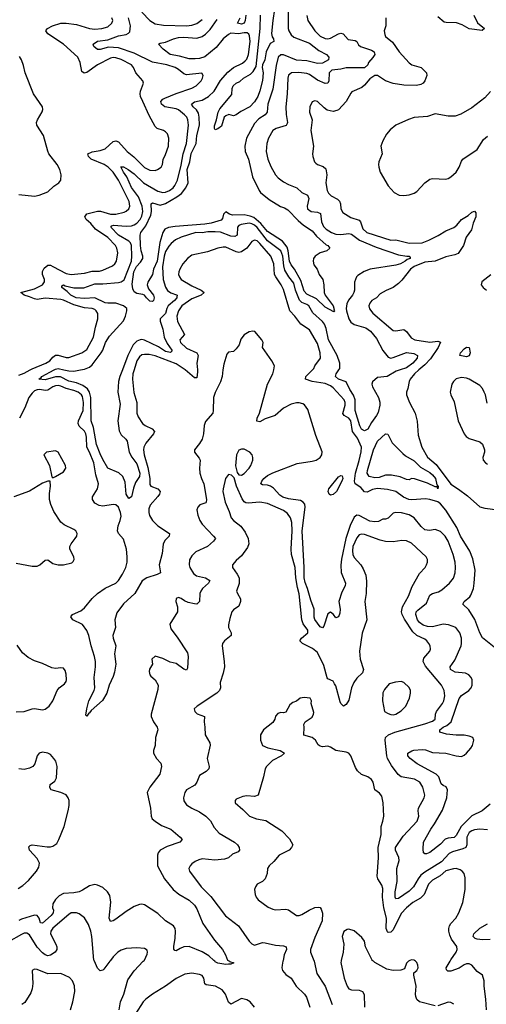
# Model space of a CAD drawing. Header units: inches. Extents: x 2001573 to 2220545, y 644482 to 846830.
# Tile 329 of 656: x 2061996 to 2065560, y 745151 to 752676. Entities that reach past the tile are written whole.
import ezdxf

# ---------------------------------------------------------------- set-up
doc = ezdxf.new("R2010")
doc.units = ezdxf.units.IN
doc.header["$MEASUREMENT"] = 0
doc.layers.add('C0764', color=7, linetype='Continuous')
doc.layers.add('C0765', color=7, linetype='Continuous')

msp = doc.modelspace()

# ---------------------------------------------------------------- linework, layer by layer
at = {"layer": 'C0764', "color": 5}
for points, elevation in [([(2061990, 749959.1), (2062030, 749974.8), (2062076.3, 750000)], 380), ([(2063548.9, 750000), (2063541.6, 749950), (2063530.8, 749909.2), (2063490, 749826.3), (2063477.6, 749790), (2063474.8, 749690), (2063470.1, 749670), (2063414.6, 749605.4), (2063404, 749576), (2063399.1, 749510), (2063388.8, 749471.2), (2063370, 749436.4), (2063331.6, 749390), (2063330.3, 749370), (2063366.3, 749326.3), (2063373.5, 749310), (2063370.1, 749250), (2063373, 749210), (2063383.8, 749170), (2063401.6, 749130), (2063422.5, 749010), (2063421.5, 748990), (2063416.6, 748983.4), (2063372.3, 748967.7), (2063356, 748950), (2063350.2, 748930), (2063357.3, 748890), (2063370.8, 748850), (2063390, 748819.8), (2063476.5, 748730), (2063490.4, 748710), (2063477.1, 748690), (2063430.1, 748649.9), (2063340.9, 748610), (2063310, 748578.7), (2063292, 748548), (2063290.2, 748510), (2063295.8, 748490), (2063323, 748442.9), (2063346.5, 748426.5), (2063415.3, 748410), (2063449.1, 748390), (2063438.2, 748370), (2063393.2, 748330), (2063379.6, 748310), (2063373.2, 748290), (2063370, 748229.8), (2063350, 748209.1), (2063330, 748210.9), (2063282.3, 748222.3), (2063254.5, 748234.5), (2063230, 748253.5), (2063210, 748259.7), (2063190, 748251.5), (2063188.4, 748230), (2063202.4, 748190), (2063201.6, 748150), (2063143.9, 748056.1), (2063150, 748022), (2063198.1, 747958.1), (2063278, 747838), (2063281.8, 747810), (2063279, 747721), (2063270, 747706), (2063250, 747712.7), (2063190, 747757.2), (2063146.5, 747766.5), (2063090, 747794), (2063030, 747811.6), (2063006.5, 747790), (2063010.4, 747750), (2062987.1, 747712.9), (2062984.5, 747695.5), (2062990.2, 747670), (2062998, 747658), (2063030.2, 747630), (2063053, 747590), (2063050, 747557.2), (2062999.6, 747370), (2063000.3, 747350), (2063016.9, 747310), (2063045.8, 747270), (2063051.4, 747250), (2063032.4, 747190), (2063030.4, 747130.4), (2063018, 747090), (2063018.7, 747070), (2063042, 747030), (2063074.8, 746994.8), (2063078.9, 746970), (2063066.7, 746910), (2062988.9, 746810), (2062970.3, 746770), (2062995.2, 746650), (2063000.3, 746590), (2063008.9, 746570), (2063030.3, 746550), (2063078, 746518), (2063150.8, 746490.8), (2063222.6, 746430), (2063236.5, 746410), (2063220.4, 746390), (2063121.6, 746358.4), (2063070, 746328.2), (2063054.3, 746310), (2063047.9, 746290), (2063049.1, 746210), (2063102.9, 746110), (2063167.5, 746030), (2063212, 745992), (2063290, 745947.8), (2063331.8, 745910), (2063350, 745881.1), (2063394.3, 745770), (2063482.9, 745642.9), (2063546, 745570), (2063568, 745530), (2063582.8, 745490), (2063588.2, 745486.5), (2063598.3, 745480), (2063599.3, 745479.3), (2063630.7, 745469.3), (2063610, 745457.2), (2063590, 745459.5), (2063570, 745454.5), (2063510, 745465), (2063490, 745477.2), (2063486.9, 745480), (2063479.7, 745486.5), (2063441.3, 745521.3), (2063390, 745553.1), (2063290, 745592.6), (2063250, 745589.8), (2063221.2, 745578.8), (2063190, 745559.7), (2063181.7, 745561.7), (2063173.1, 745573.1), (2063173.3, 745593.3), (2063182.9, 745657.1), (2063185, 745710), (2063182.6, 745730), (2063170.6, 745750), (2063109.4, 745789.4), (2063050, 745844.2), (2062950, 745911.6), (2062930, 745916.2), (2062910, 745913.6), (2062870, 745898.9), (2062810, 745861.6), (2062730, 745801.5), (2062710, 745789.8), (2062690, 745785.1), (2062679.8, 745810), (2062691.3, 745931.3), (2062683.3, 745983.3), (2062666.2, 746010), (2062630, 746043.1), (2062590, 746062.2), (2062570, 746065.8), (2062530, 746058), (2062476.9, 746023.1), (2062450, 746010.9), (2062410, 746002.8), (2062330, 745997.2), (2062298.5, 745981.5), (2062268.3, 745951.7), (2062250, 745919.7), (2062247.4, 745890), (2062253.6, 745870), (2062251.6, 745850), (2062236.1, 745830), (2062170, 745772.8), (2062154.5, 745774.5), (2062143.7, 745810), (2062129.3, 745830), (2062110, 745832.4), (2062010, 745802.2), (2061990, 745792.6)], 420), ([(2062869.5, 750000), (2062860.7, 749970), (2062858.6, 749930), (2062867, 749827), (2062890.2, 749750), (2062891, 749670), (2062901.6, 749641.6), (2062933.4, 749590), (2062954.1, 749574.1), (2063007.9, 749550), (2063025.2, 749530), (2063017.7, 749510), (2062960.2, 749439.8), (2062944.3, 749410), (2062942.4, 749390), (2062947.8, 749350), (2062975, 749255), (2062989, 749171), (2062990, 749123), (2062997.4, 749110), (2063050.3, 749090), (2063068.1, 749070), (2063063, 749050), (2063050, 749032), (2062992.9, 748967.1), (2062982.5, 748937.5), (2062982.7, 748910), (2062988.1, 748888.1), (2063011, 748850), (2063050, 748808.7), (2063139, 748750), (2063137.5, 748730), (2063105.1, 748694.9), (2063092.4, 748667.6), (2063083.1, 748596.9), (2063060.1, 748510), (2063071.8, 748448.2), (2063044.9, 748435.1), (2062968.1, 748411.9), (2062931.8, 748388.2), (2062876.5, 748290), (2062788.2, 748211.8), (2062736.8, 748143.2), (2062723.5, 748090), (2062727, 748030), (2062708.4, 747970), (2062710.1, 747950), (2062731, 747890), (2062719.2, 747830), (2062729.3, 747750), (2062720.6, 747690), (2062710, 747657), (2062678.3, 747590), (2062662, 747530), (2062627.8, 747472.2), (2062542.3, 747397.7), (2062530, 747379.5), (2062523.1, 747376.9), (2062510, 747354), (2062500.2, 747360.2), (2062507.7, 747410), (2062524.6, 747470), (2062564.7, 747550), (2062569.6, 747570), (2062564.8, 747650), (2062575.8, 747730), (2062575.8, 747770), (2062568.5, 747810), (2062542, 747890), (2062524.9, 747970), (2062507.8, 748007.8), (2062474.8, 748054.8), (2062401.3, 748090), (2062387.3, 748112.7), (2062399.3, 748130), (2062462, 748158), (2062490, 748180.3), (2062550, 748253.2), (2062590, 748291.8), (2062650, 748331.9), (2062729.7, 748370), (2062750, 748389.2), (2062782.4, 748437.5), (2062806.3, 748490), (2062816.9, 748530), (2062817.8, 748570), (2062811.3, 748630), (2062790, 748706.3), (2062750, 748748.7), (2062742.9, 748770), (2062747.2, 748807.2), (2062764.3, 748850), (2062770, 748882), (2062766.7, 748910), (2062750.3, 748950.3), (2062730, 748968), (2062710, 748972.1), (2062630, 748958.4), (2062602.6, 748962.6), (2062570, 748982), (2062550.9, 749010), (2062551, 749030), (2062590.8, 749090), (2062598.5, 749130), (2062576.6, 749196.6), (2062562, 749290), (2062530, 749369.8), (2062508.4, 749410), (2062506.4, 749486.4), (2062500.6, 749510), (2062490, 749531.9), (2062449.4, 749569.4), (2062441.7, 749590), (2062444.4, 749610), (2062479.9, 749690), (2062483, 749750), (2062475.4, 749795.4), (2062469.3, 749810), (2062441.6, 749830), (2062410, 749842.8), (2062350, 749856.5), (2062310, 749875.2), (2062290, 749879.6), (2062270, 749878), (2062250.2, 749870), (2062210, 749844.9), (2062190, 749841.3), (2062150, 749849.1), (2062130, 749847.1), (2062110, 749838.7), (2062090, 749822.8), (2062065.9, 749790), (2062036.4, 749710), (2061994.3, 749630)], 380), ([(2062780.9, 750000), (2062762.1, 749950), (2062751.1, 749910), (2062746.1, 749830), (2062763.3, 749736.7), (2062746.3, 749610), (2062755.2, 749535.2), (2062770, 749503.2), (2062807, 749470), (2062815.6, 749455.6), (2062832.1, 749370), (2062852.1, 749332.1), (2062890, 749282.8), (2062913.3, 749210), (2062910, 749185.1), (2062881.5, 749138.5), (2062864.4, 749095.6), (2062850, 749029.5), (2062830, 749017.6), (2062810, 749049.5), (2062801.7, 749141.7), (2062784.5, 749184.5), (2062753.8, 749213.8), (2062669.9, 749249.9), (2062630, 749314.7), (2062610, 749358.3), (2062581.5, 749430), (2062559.4, 749559.4), (2062542.9, 749610), (2062538.2, 749790), (2062528.3, 749830), (2062515.1, 749855.1), (2062479.3, 749879.3), (2062430, 749900.1), (2062370, 749913.3), (2062307.1, 749947.1), (2062270, 749947.3), (2062190, 749924.8), (2062142.7, 749930), (2062159.3, 749940.7), (2062163.9, 749950), (2062259.2, 750000)], 360), ([(2062333.3, 750000), (2062370, 749991.5), (2062410, 749991), (2062459.4, 750000)], 360), ([(2063353.8, 750000), (2063355, 749985), (2063350, 749938.4), (2063330, 749940.3), (2063259.8, 749999.8), (2063259.5, 750000)], 380), ([(2065590, 746680.7), (2065528.9, 746630), (2065450, 746590.9), (2065368.6, 746511.3), (2065330, 746441.4), (2065314.2, 746425.8), (2065270, 746421), (2065246.9, 746413.1), (2065210, 746376.1), (2065130, 746311.1), (2065102.6, 746302.6), (2065090, 746302.4), (2065080.7, 746310), (2065077.1, 746337.1), (2065081.6, 746390), (2065136.8, 746490), (2065165, 746530), (2065225.4, 746634.6), (2065259.3, 746730), (2065265, 746790), (2065253.4, 746813.4), (2065230, 746823.4), (2065216, 746836.1), (2065197.3, 746890), (2065178.4, 746910), (2065032.3, 746990), (2064978.9, 747030), (2064960.5, 747050), (2064961.3, 747070), (2064990.6, 747089.4), (2065005.9, 747094.1), (2065070, 747099.1), (2065095.3, 747095.3), (2065150, 747076.1), (2065251.4, 747071.4), (2065330.7, 747049.3), (2065370, 747045.9), (2065390, 747054.7), (2065407.7, 747070), (2065442.9, 747110), (2065454.4, 747130), (2065464.9, 747170), (2065457.2, 747190), (2065430, 747201.1), (2065390, 747207.9), (2065330, 747208.1), (2065255.9, 747215.9), (2065204.5, 747230), (2065204.7, 747250), (2065231.2, 747270), (2065257.6, 747282.4), (2065292.8, 747310), (2065352.3, 747487.7), (2065370, 747512.4), (2065426.9, 747550), (2065444.4, 747570), (2065452.4, 747590), (2065452.1, 747630), (2065444.4, 747650), (2065427.8, 747670), (2065401, 747681), (2065322.9, 747690), (2065285.6, 747710), (2065283.5, 747730), (2065319.2, 747780.8), (2065367.4, 747890), (2065371.5, 747910), (2065370.4, 747950), (2065357.9, 747990), (2065327.3, 748030), (2065271.9, 748051.9), (2065230, 748055.6), (2065150, 748035.2), (2065110, 748039.7), (2065079.2, 748050), (2065050, 748069.2), (2065034.2, 748090), (2065020.8, 748130), (2065024.7, 748150), (2065036.6, 748163.4), (2065102.4, 748217.6), (2065130, 748278.6), (2065149.5, 748290.4), (2065196.2, 748303.8), (2065221.7, 748318.3), (2065279.3, 748370), (2065310, 748407.8), (2065323.2, 748450), (2065325.2, 748490), (2065322.3, 748530), (2065308.3, 748590), (2065269.4, 748690), (2065244.9, 748730), (2065210, 748765.5), (2065170, 748780.6), (2065127.3, 748772.7), (2065090, 748777.8), (2065062.5, 748802.5), (2065010, 748868.5), (2064971.7, 748891.7), (2064912.8, 748907.2), (2064869.3, 748910.7), (2064850, 748904.1), (2064810, 748866), (2064790, 748858.4), (2064770, 748858.5), (2064737.6, 748842.4), (2064710, 748837.4), (2064670, 748844.8), (2064590, 748886.6), (2064570, 748889.2), (2064550, 748874.8), (2064519.7, 748810), (2064488.3, 748710), (2064453.7, 748553.7), (2064448.1, 748508.1), (2064452.2, 748452.2), (2064484.5, 748370), (2064481.1, 748350), (2064457.9, 748302.1), (2064435, 748230), (2064442.8, 748170), (2064440.2, 748139.8), (2064430, 748112.7), (2064410, 748106), (2064392, 748130), (2064370, 748147.3), (2064350, 748134.5), (2064319.7, 748040.3), (2064310, 748027.8), (2064290, 748036.1), (2064251.1, 748091.1), (2064245.7, 748110), (2064245, 748170), (2064219.3, 748239.3), (2064194.8, 748330), (2064175.7, 748375.7), (2064168.5, 748410), (2064169.3, 748490), (2064154.4, 748770), (2064176, 748950), (2064173.2, 748973.2), (2064162.2, 748990), (2064140.8, 749000.8), (2064050, 749014.3), (2064006.2, 749026.2), (2063982.1, 749042.1), (2063934.7, 749094.7), (2063912.3, 749110), (2063890, 749118), (2063850, 749121.8), (2063837.4, 749130), (2063844.6, 749150), (2063861.4, 749170), (2063890, 749193), (2063930, 749213.4), (2064116.3, 749283.7), (2064230, 749301.3), (2064260.9, 749310), (2064292, 749330), (2064305.1, 749350), (2064307, 749373), (2064258, 749498), (2064197, 749697), (2064172.4, 749732.4), (2064159.8, 749739.8), (2064130, 749748.3), (2064110, 749748.4), (2064070, 749737.6), (2064010, 749707.7), (2063947.7, 749652.3), (2063870, 749625.7), (2063830, 749603.5), (2063807.2, 749607.2), (2063809.8, 749629.8), (2063828, 749670), (2063888.1, 749890), (2063929.9, 749970), (2063936.4, 750000)], 420), ([(2065621.5, 747881.5), (2065530, 747952.9), (2065510, 747990.9), (2065473, 748093), (2065426.1, 748166.1), (2065379.9, 748210), (2065390.9, 748230), (2065433.9, 748266.1), (2065441.4, 748278.6), (2065461.8, 748330), (2065467.9, 748370), (2065475.6, 748470), (2065456.9, 748556.9), (2065433.3, 748613.3), (2065362.2, 748730), (2065334.6, 748794.6), (2065250, 748928.9), (2065210, 748976), (2065190, 748990.3), (2065130.1, 749009.9), (2065095.3, 749015.3), (2064992.4, 749007.6), (2064968.7, 749010), (2064926.5, 749026.5), (2064870, 749071.3), (2064806.6, 749086.6), (2064730, 749093.6), (2064690, 749085.7), (2064650, 749065.6), (2064630, 749067.7), (2064601.3, 749101.3), (2064558.5, 749130), (2064553.6, 749150), (2064561.2, 749210), (2064590, 749306.8), (2064605.6, 749374.4), (2064607.7, 749410), (2064577.2, 749477.2), (2064537.9, 749530), (2064525.4, 749610), (2064510, 749631.8), (2064475.3, 749650), (2064465.5, 749665.5), (2064481.3, 749730), (2064481.2, 749750), (2064473.3, 749770), (2064390, 749863.4), (2064370, 749878.3), (2064330, 749894.6), (2064229.7, 749910), (2064179.8, 749930), (2064181, 749950), (2064232.5, 750000)], 380), ([(2064903.5, 750000), (2064871, 749989), (2064802.8, 749950), (2064730, 749941.1), (2064691.1, 749908.9), (2064686.6, 749890), (2064690.8, 749870), (2064737.2, 749790), (2064748, 749752), (2064747.4, 749730), (2064734.6, 749674.6), (2064722.4, 749650), (2064683.5, 749596.5), (2064654.4, 749545.6), (2064630, 749535.3), (2064607.2, 749547.2), (2064593.4, 749573.4), (2064559.4, 749690), (2064559.5, 749770), (2064546.6, 749806.6), (2064516.8, 749850), (2064490, 749909.6), (2064430, 749929.2), (2064407.4, 749950), (2064413.5, 749970), (2064434, 750000)], 360), ([(2065045.8, 750000), (2065011.1, 749970), (2064979.3, 749930), (2064970.2, 749910), (2064961.3, 749858.7), (2064950.4, 749830), (2064950.6, 749810), (2064974.3, 749750), (2065017.2, 749670), (2065032.3, 749607.7), (2065040.5, 749500.5), (2065068, 749410), (2065110, 749332.3), (2065177.8, 749277.8), (2065290, 749127.7), (2065348.8, 749088.8), (2065416.2, 749036.2), (2065510, 748953.6), (2065550, 748942.8), (2065648.5, 748931.5)], 380), ([(2065565.8, 749745.8), (2065553.2, 749810), (2065545, 749830), (2065530, 749858.5), (2065510, 749881.5), (2065430, 749928.5), (2065410, 749935.4), (2065370, 749942.6), (2065330, 749932.7), (2065308.6, 749911.4), (2065296.9, 749890), (2065284.2, 749830), (2065288.9, 749810), (2065315.5, 749755.5), (2065345.8, 749610), (2065391.6, 749510), (2065406.3, 749490), (2065430, 749476.5), (2065510, 749450.2), (2065530.9, 749430.9), (2065547.2, 749390), (2065546.7, 749370), (2065533.4, 749330), (2065536.5, 749310), (2065554.4, 749290), (2065570, 749280.3)], 420), ([(2061970, 748521.7), (2062090, 748499.7), (2062130, 748500.7), (2062150, 748510.3), (2062190, 748544.9), (2062210, 748548.4), (2062250, 748520.4), (2062290, 748510.3), (2062330, 748509), (2062394.4, 748525.6), (2062405.6, 748534.4), (2062412.3, 748550), (2062408.3, 748570), (2062379.7, 748630), (2062378.9, 748650), (2062388, 748670), (2062420.5, 748710), (2062431.2, 748730), (2062433.7, 748750), (2062423.5, 748770), (2062410, 748781), (2062336.1, 748816.1), (2062310, 748835.6), (2062256.3, 748916.3), (2062233.5, 748970), (2062223.2, 749010), (2062223.7, 749056.3), (2062231.3, 749111.3), (2062228.9, 749148.9), (2062210, 749149.3), (2062170, 749133), (2062070, 749073.3), (2061951.1, 749028.9)], 420), ([(2065570, 746484.4), (2065511.1, 746491.1), (2065470, 746485.8), (2065450, 746478.3), (2065430, 746463.8), (2065410.8, 746430), (2065411.3, 746370), (2065404.2, 746350), (2065381.5, 746338.5), (2065303.2, 746316.8), (2065275.4, 746304.6), (2065218.8, 746241.2), (2065090, 746161.7), (2065061.3, 746138.7), (2065038.7, 746110), (2065003.5, 746050), (2064970, 746017), (2064890, 745959.8), (2064870, 745956.9), (2064863.9, 745970), (2064864.5, 746010), (2064878.6, 746090), (2064876.7, 746190), (2064894.9, 746250), (2064893.1, 746273.1), (2064865.6, 746330), (2064866.9, 746350), (2064924.1, 746435.9), (2065031.6, 746550), (2065044.8, 746590), (2065039.3, 746630), (2065041.4, 746650), (2065086.6, 746730), (2065089.7, 746750), (2065076.1, 746810), (2065052, 746850), (2065012.2, 746872.2), (2064909.9, 746889.9), (2064887.8, 746907.8), (2064836.7, 746976.7), (2064806.3, 747030), (2064800.5, 747050), (2064787.8, 747170), (2064789.6, 747190), (2064812.8, 747210), (2064861.1, 747230), (2065090, 747293.7), (2065150, 747315), (2065169.9, 747330), (2065173.4, 747370), (2065180.6, 747390), (2065226, 747450), (2065235.2, 747470), (2065242.6, 747510), (2065237.4, 747550), (2065218.7, 747590), (2065095.9, 747735.9), (2065078, 747770), (2065082.5, 747797.5), (2065127.8, 747850), (2065133.6, 747866.4), (2065131.5, 747890), (2065121.3, 747910), (2065106.6, 747930), (2065090, 747942.7), (2065030, 747971.1), (2064998.1, 747998.1), (2064934.7, 748094.7), (2064917.8, 748130), (2064913.5, 748150), (2064919.5, 748190), (2064966.2, 748270), (2064994.7, 748345.3), (2065050, 748442.8), (2065092.3, 748490), (2065104.5, 748510), (2065111.8, 748530), (2065112, 748550), (2065102, 748570), (2064990, 748674.3), (2064950, 748692.8), (2064914.7, 748694.7), (2064850, 748685.1), (2064790, 748688.6), (2064750, 748697.6), (2064630, 748741.2), (2064610, 748744.1), (2064590, 748738.4), (2064570, 748717.2), (2064541.9, 748650), (2064537.3, 748617.3), (2064540.2, 748590), (2064550, 748565.3), (2064602, 748510), (2064619.7, 748479.7), (2064639.5, 748430), (2064646, 748386), (2064642, 748290), (2064631.1, 748230), (2064648.2, 748090), (2064612.1, 747987.9), (2064591.9, 747850), (2064597.5, 747790), (2064621.6, 747710), (2064614.8, 747685.2), (2064570, 747642.9), (2064547.2, 747610), (2064530.7, 747570), (2064510, 747474.7), (2064490, 747441.5), (2064470, 747431.1), (2064450, 747451.2), (2064444, 747464), (2064410, 747586), (2064401.6, 747601.6), (2064390, 747620.9), (2064350, 747639.5), (2064345.7, 747645.7), (2064319.7, 747739.7), (2064270, 747840.3), (2064232.3, 747870), (2064157.4, 747910), (2064136.9, 747930), (2064148.2, 747950), (2064196.5, 747990), (2064195.7, 748010), (2064160.3, 748060.3), (2064151, 748090), (2064130.5, 748289.5), (2064117, 748337), (2064105.6, 748410), (2064101, 748490), (2064073.4, 748590), (2064069.9, 748630), (2064077.5, 748770), (2064073.8, 748833.8), (2064064.4, 748870), (2064041.8, 748901.8), (2064010, 748925.5), (2063890, 748978), (2063830, 748989.8), (2063741.5, 748981.5), (2063723.8, 748983.8), (2063710.9, 748990.9), (2063694.1, 749014.1), (2063652, 749110), (2063634.8, 749174.8), (2063614.9, 749194.9), (2063590, 749199.5), (2063568.7, 749170), (2063549.2, 749090), (2063548.1, 749070), (2063564.2, 748990), (2063597.1, 748917.1), (2063610.4, 748870), (2063628.2, 748850), (2063685, 748805), (2063718.5, 748758.5), (2063742, 748710), (2063746, 748670), (2063737.1, 748642.9), (2063690, 748578), (2063650, 748543.6), (2063622, 748510), (2063620.5, 748490), (2063658.2, 748438.2), (2063671.3, 748410), (2063673, 748367), (2063651.8, 748310), (2063658.7, 748290), (2063683.2, 748250), (2063683.6, 748230), (2063670, 748195.1), (2063630, 748167), (2063616.4, 748150), (2063600, 748100), (2063590.3, 748050.3), (2063591.7, 748031.7), (2063610.5, 747990), (2063610.7, 747970), (2063560.5, 747930), (2063544.4, 747910), (2063542.4, 747890), (2063559, 747770), (2063559.4, 747730), (2063550, 747681.2), (2063528.2, 747610), (2063528.7, 747570), (2063522.3, 747550), (2063501.5, 747530), (2063351.8, 747430), (2063328.9, 747410), (2063333.7, 747390), (2063351.2, 747371.2), (2063406.8, 747350), (2063403.8, 747310), (2063410.4, 747270), (2063412.7, 747210), (2063448.4, 747150), (2063451.7, 747131.7), (2063427.4, 747030), (2063444.4, 746970), (2063439.5, 746950), (2063419.3, 746930), (2063370, 746899.7), (2063350.2, 746849.8), (2063332.6, 746827.4), (2063270, 746789.3), (2063257.1, 746770), (2063247.2, 746730), (2063250, 746706), (2063270, 746675.5), (2063310, 746650.4), (2063370, 746623.1), (2063418.7, 746590), (2063453.5, 746553.5), (2063482.7, 746502.7), (2063518.9, 746458.9), (2063637.6, 746390), (2063660.3, 746370), (2063672.2, 746350), (2063675.5, 746330), (2063663.8, 746316.2), (2063621.6, 746298.4), (2063590.3, 746269.7), (2063559.9, 746260.1), (2063486.7, 746253.3), (2063390, 746263.9), (2063363.7, 746256.3), (2063336.3, 746243.7), (2063310, 746224.5), (2063297.1, 746210), (2063288.7, 746190), (2063292.4, 746170), (2063381.3, 746050), (2063456.3, 745976.3), (2063566.9, 745826.9), (2063666.3, 745750), (2063750, 745634.4), (2063770, 745613.7), (2063790, 745604.6), (2063850, 745623.2), (2063870, 745622.4), (2063950, 745603.9), (2064010, 745598.6), (2064032.4, 745590), (2064034, 745570), (2064016.5, 745530), (2064007.7, 745486.5), (2064006.3, 745480), (2064000.2, 745450), (2063998.8, 745430), (2064004.2, 745410), (2064030, 745379.6), (2064070, 745352), (2064108.9, 745288.9), (2064172.2, 745230), (2064186.6, 745206.6), (2064211.3, 745130)], 440), ([(2061970, 747387), (2062031.2, 747388.8), (2062090, 747410.3), (2062110, 747413.1), (2062170, 747402), (2062190, 747406.9), (2062220.5, 747430), (2062250, 747470.8), (2062282.3, 747550), (2062298.5, 747570), (2062338.3, 747601.7), (2062350, 747619.3), (2062353.6, 747630), (2062350, 747673.2), (2062342.1, 747702.1), (2062330, 747721), (2062310, 747724), (2062270, 747717.9), (2062242, 747722), (2062170, 747756), (2062110, 747777.2), (2062061.9, 747801.9), (2062017.9, 747837.9), (2061976.3, 747896.3)], 420), ([(2065561.1, 745110), (2065556.9, 745190), (2065544.6, 745290), (2065545, 745330), (2065530, 745373.3), (2065490, 745401.7), (2065450.4, 745450.4), (2065430, 745460.2), (2065410, 745460.2), (2065390, 745453.8), (2065351.8, 745428.2), (2065290, 745404.7), (2065265.8, 745405.8), (2065255.1, 745415.1), (2065254.8, 745430), (2065283.4, 745480), (2065287.1, 745486.5), (2065289.4, 745490.6), (2065330.8, 745549.2), (2065337.4, 745570), (2065334, 745594), (2065295, 745650), (2065280.4, 745680.4), (2065273.6, 745710), (2065274.6, 745730), (2065278.8, 745750), (2065289.8, 745770), (2065328, 745810), (2065349.7, 745850), (2065379.7, 745930), (2065399.6, 746030), (2065398, 746118), (2065391.3, 746150), (2065376.2, 746170), (2065359.8, 746179.8), (2065330, 746188.3), (2065310, 746187.2), (2065250, 746172.3), (2065207.4, 746132.6), (2065150, 746101.3), (2065119.8, 746070), (2065086.7, 745990), (2065056.4, 745963.6), (2064998.4, 745930), (2064950, 745889), (2064910, 745845), (2064850, 745721.4), (2064830, 745702.2), (2064810, 745700.5), (2064804.9, 745704.9), (2064794.8, 745730), (2064797.8, 745810), (2064777.8, 745890), (2064767.3, 745970), (2064770, 746037.2), (2064761.6, 746061.6), (2064730.8, 746110), (2064726.8, 746130), (2064737.8, 746270), (2064734.4, 746350), (2064757.4, 746450), (2064757.2, 746510), (2064770.9, 746550), (2064778.5, 746590), (2064772.4, 746690), (2064763.3, 746743.3), (2064744.9, 746764.9), (2064708.5, 746790), (2064696.4, 746850), (2064683.1, 746870), (2064655.6, 746890), (2064607.9, 746907.9), (2064575.3, 746935.3), (2064560.6, 746960.6), (2064524.6, 747050), (2064510.4, 747070.4), (2064490, 747079.1), (2064410.9, 747090.9), (2064370, 747117), (2064350, 747123.7), (2064310, 747119.3), (2064290, 747124), (2064275.5, 747135.5), (2064255.1, 747170), (2064231.2, 747191.2), (2064167.5, 747207.5), (2064169.2, 747270), (2064165.2, 747290), (2064177.2, 747310), (2064230, 747345.5), (2064241.3, 747370), (2064241.6, 747381.6), (2064221.2, 747450), (2064225.2, 747470), (2064215.1, 747490), (2064170, 747496.9), (2064138, 747490), (2064110, 747469), (2064081.4, 747458.6), (2064060.4, 747439.6), (2064030, 747385.2), (2064010, 747379.3), (2063990, 747380.9), (2063966.6, 747373.4), (2063950, 747354), (2063943.8, 747330), (2063930, 747305.2), (2063858.8, 747250), (2063836, 747210), (2063834.8, 747170), (2063850.8, 747130), (2063890.3, 747110.3), (2063984.7, 747090), (2064018, 747070), (2063996, 747050), (2063926.3, 747013.7), (2063880.5, 746970), (2063870.5, 746950), (2063858, 746890), (2063818, 746750), (2063790, 746739.3), (2063730, 746744), (2063699.6, 746740.4), (2063650, 746718), (2063642, 746710), (2063642, 746690), (2063701.3, 746641.3), (2063751, 746590), (2063806, 746570), (2063876.2, 746556.2), (2063997.3, 746477.3), (2064056, 746416), (2064083, 746370), (2064073.4, 746350), (2064054.4, 746330), (2063978.4, 746290), (2063937.1, 746242.9), (2063901.1, 746210), (2063889.2, 746190), (2063885.2, 746150), (2063870, 746109.3), (2063850, 746089.3), (2063810.4, 746069.6), (2063798, 746050), (2063790.4, 746030), (2063795.8, 745990), (2063802.4, 745970), (2063817.3, 745950), (2063894, 745894), (2063930, 745877.6), (2063950, 745873.7), (2064030, 745879.5), (2064050, 745872.2), (2064110, 745830.3), (2064130, 745829), (2064150, 745836.9), (2064208, 745872), (2064250, 745891.3), (2064274.7, 745894.7), (2064290.2, 745890.2), (2064299.4, 745879.4), (2064308.4, 745848.4), (2064306, 745790), (2064250, 745662), (2064216.9, 745570), (2064216.5, 745550), (2064243.9, 745486.5), (2064244.7, 745484.7), (2064245.8, 745480), (2064266.5, 745386.5), (2064330, 745290.8), (2064383.8, 745150)], 460), ([(2061983.2, 746036.8), (2062019.5, 746060.5), (2062062.8, 746097.2), (2062125.4, 746170), (2062141.5, 746198.5), (2062147.8, 746230), (2062130, 746265.3), (2062070.7, 746330), (2062064.9, 746355.1), (2062074.9, 746365.1), (2062090, 746370.1), (2062205.4, 746354.6), (2062230, 746355.3), (2062250, 746360.6), (2062278.6, 746381.4), (2062295.7, 746410), (2062334.9, 746510), (2062366.7, 746630), (2062374.2, 746670), (2062373.3, 746710), (2062366.5, 746730), (2062350, 746752.1), (2062310, 746771.2), (2062237, 746790), (2062227.1, 746807.1), (2062229.7, 746830), (2062263.7, 746856.3), (2062277.2, 746882.8), (2062281.5, 746970), (2062270.8, 747009.2), (2062257.9, 747030), (2062230, 747060.4), (2062210, 747071.2), (2062170, 747077.3), (2062144.8, 747070), (2062130.1, 747049.9), (2062111.3, 746988.7), (2062096.5, 746970), (2062070, 746955), (2062030, 746945.7), (2061988.5, 746950)], 420), ([(2062754.8, 745110), (2062765.8, 745170), (2062790.5, 745229.5), (2062822.4, 745337.6), (2062871.5, 745408.5), (2062939.8, 745480), (2062946, 745486.5), (2062949.3, 745490), (2062970, 745534), (2062973.2, 745550), (2062970, 745566), (2062950, 745578), (2062890, 745582), (2062810, 745577.6), (2062770, 745564.7), (2062746.4, 745550), (2062710, 745515.1), (2062688.7, 745486.5), (2062683.8, 745480), (2062639.4, 745420.6), (2062630, 745411.6), (2062610, 745407.6), (2062590, 745427), (2062567.4, 745480), (2062564.6, 745486.5), (2062563.2, 745490), (2062547.9, 745670), (2062539.3, 745710), (2062521, 745761), (2062490, 745812.3), (2062450, 745843.6), (2062430, 745851.1), (2062390, 745849.7), (2062370, 745838.9), (2062250, 745733.8), (2062233.2, 745710), (2062232.4, 745690), (2062271.8, 745610), (2062279, 745590), (2062279.7, 745570), (2062267.9, 745550), (2062230, 745526.4), (2062210, 745522.5), (2062190, 745529.2), (2062170, 745544), (2062129.4, 745589.4), (2062070, 745681.4), (2062050, 745695.4), (2062030, 745694.2), (2062010, 745684.9), (2061910, 745628.1)], 440), ([(2065590, 745647.4), (2065530, 745644.3), (2065489.4, 745649.4), (2065475.5, 745655.5), (2065460.9, 745670), (2065466, 745690), (2065510, 745734), (2065570, 745765.9)], 440), ([(2065170, 745138.9), (2065049.2, 745170), (2065030, 745189.2), (2065022.4, 745210), (2065018.7, 745230), (2065024, 745290), (2065006.8, 745373.2), (2065007.3, 745392.7), (2065030, 745411), (2065039.5, 745430), (2065037.6, 745450), (2065029.2, 745470), (2065019, 745480), (2065012.3, 745486.5), (2065009.4, 745489.4), (2064990, 745492.3), (2064976.6, 745486.5), (2064970, 745483.7), (2064966, 745480), (2064950, 745465.2), (2064936.4, 745423.6), (2064907.3, 745412.7), (2064850, 745409.7), (2064801, 745421), (2064709.8, 745469.8), (2064697.3, 745480), (2064689.3, 745486.5), (2064687.8, 745487.8), (2064638, 745590), (2064630, 745633.2), (2064610, 745662.9), (2064550, 745713), (2064510, 745725.1), (2064496.5, 745723.5), (2064472.8, 745707.2), (2064458, 745670), (2064471.5, 745610), (2064466.7, 745550), (2064452.8, 745486.5), (2064451.4, 745480), (2064449.2, 745470), (2064474.3, 745350), (2064498, 745290), (2064510, 745270.4), (2064530, 745262), (2064590, 745260.3), (2064614, 745250), (2064626.5, 745226.5), (2064629.3, 745130)], 480), ([(2062383.6, 745110), (2062402.7, 745170), (2062417.6, 745250), (2062413.7, 745293.7), (2062399.7, 745330), (2062376, 745356), (2062310, 745386.2), (2062210, 745384.5), (2062130, 745416.9), (2062110, 745419.3), (2062090.7, 745409.3), (2062096.9, 745310), (2062092.2, 745270), (2062080.1, 745239.9), (2062035.3, 745164.7), (2062012, 745150)], 460), ([(2063790.6, 745130.6), (2063755.4, 745170), (2063730, 745184.5), (2063690, 745195), (2063610, 745152.8), (2063590, 745167.3), (2063566.8, 745230), (2063541.4, 745261.4), (2063491.2, 745291.2), (2063420.6, 745300.6), (2063409.1, 745309.1), (2063401.4, 745350), (2063390.9, 745370.9), (2063370, 745379.5), (2063310, 745389.2), (2063258, 745382), (2063190, 745349.8), (2063110.1, 745289.9), (2063011.3, 745228.7), (2062958.3, 745190), (2062939.6, 745170), (2062881.1, 745078.9)], 440), ([(2065311.5, 745151.5), (2065290, 745166), (2065270, 745167), (2065190, 745138.7)], 480)]:
    msp.add_lwpolyline(points, dxfattribs=dict(at, elevation=elevation))
for points, elevation in [([(2065190, 749089.6), (2065185.2, 749105.2), (2065170, 749106), (2065110, 749135.1), (2065011.6, 749168.4), (2064990, 749168.7), (2064970, 749159), (2064950, 749161.2), (2064902.9, 749182.9), (2064835.3, 749195.3), (2064790, 749194.4), (2064741.8, 749178.2), (2064710, 749174), (2064665.8, 749185.8), (2064651.2, 749210), (2064652.7, 749230), (2064698, 749390), (2064730, 749455.3), (2064790, 749511), (2064807.4, 749507.4), (2064841.1, 749441.1), (2064921.6, 749361.6), (2064943.7, 749343.7), (2065010, 749305.8), (2065057, 749257), (2065130, 749215.5), (2065150, 749198.8), (2065171.3, 749170), (2065182.3, 749122.3), (2065192, 749108)], 360), ([(2062270, 749381.7), (2062201, 749370), (2062180.5, 749350), (2062222.8, 749270), (2062242.5, 749182.5), (2062250, 749176), (2062270, 749185.5), (2062330, 749219.5), (2062347.4, 749250), (2062345.6, 749270), (2062289.6, 749370)], 420), ([(2063690, 749395.1), (2063670, 749386.6), (2063653.1, 749350), (2063645.4, 749265.4), (2063656.7, 749216.7), (2063670, 749198.8), (2063690, 749194.9), (2063710, 749208.7), (2063749.6, 749250), (2063761.3, 749270), (2063776.3, 749310), (2063777.6, 749330), (2063771.3, 749351.3), (2063753.2, 749370), (2063710, 749393)], 440), ([(2064370, 749042.2), (2064359.1, 749050), (2064353.5, 749070), (2064358, 749090), (2064430, 749181.6), (2064450, 749192.2), (2064458.7, 749190), (2064465.4, 749170), (2064457.8, 749150), (2064416.3, 749070), (2064390, 749048.5)], 380), ([(2064910, 747618), (2064865.5, 747614.5), (2064818.8, 747601.2), (2064781.7, 747558.3), (2064769, 747531), (2064768.1, 747470), (2064783.6, 747390), (2064810, 747372.6), (2064830, 747366), (2064850, 747363.1), (2064870, 747368.5), (2064910, 747393), (2064944.5, 747430), (2064973.3, 747490), (2064981.6, 747530), (2064980.5, 747550), (2064970, 747573.3), (2064930, 747611.3)], 460)]:
    msp.add_lwpolyline(points, close=True, dxfattribs=dict(at, elevation=elevation))
at = {"layer": 'C0765', "color": 5}
for points, elevation in [([(2062076.3, 750000), (2062091.7, 750008.3), (2062195.9, 750050), (2062225.9, 750070), (2062250, 750098), (2062270, 750111.6), (2062290, 750112.3), (2062350, 750094.4), (2062370, 750094.4), (2062470, 750131), (2062510, 750156.1), (2062560.2, 750250), (2062574.6, 750325.4), (2062593.5, 750390), (2062591.6, 750430), (2062581.2, 750450), (2062570, 750460.3), (2062550, 750469.1), (2062490, 750473.6), (2062410, 750497.6), (2062330, 750532.8), (2062310, 750537.4), (2062190, 750546.8), (2062130, 750538.4), (2062110, 750541.9), (2062070, 750559.3), (2062029.5, 750570), (2062005.2, 750590), (2062110, 750620.1), (2062169.6, 750650.4), (2062186.1, 750673.9), (2062185.4, 750690), (2062169.1, 750730), (2062168.9, 750751.1), (2062182.5, 750777.5), (2062210, 750799.2), (2062230, 750799.1), (2062250, 750791), (2062350, 750736.1), (2062390, 750729.6), (2062490, 750738.9), (2062550, 750754.8), (2062604.8, 750755.2), (2062630, 750760.9), (2062704.9, 750795.1), (2062722.7, 750810), (2062736.2, 750830), (2062746.6, 750893.4), (2062739.2, 750930), (2062728.4, 750950), (2062670, 751010.4), (2062575.6, 751075.6), (2062539.2, 751119.2), (2062502.8, 751150), (2062493.3, 751170), (2062508.1, 751191.9), (2062590, 751212.3), (2062612.1, 751212.1), (2062690, 751188.8), (2062730.1, 751190.1), (2062794.5, 751205.5), (2062810, 751212.4), (2062830, 751230.5), (2062837.1, 751250), (2062832.9, 751287.1), (2062750.3, 751450), (2062709.9, 751510), (2062671.3, 751550), (2062642.4, 751570), (2062542, 751610), (2062521.1, 751630), (2062516.8, 751650), (2062550, 751666.7), (2062610, 751676.9), (2062649.9, 751690.1), (2062710, 751744), (2062730, 751751.1), (2062750, 751742), (2062817.7, 751670), (2062868.7, 751628.7), (2062950, 751546.3), (2062990, 751526.2), (2063030, 751523.8), (2063049.8, 751530.2), (2063076.3, 751550), (2063086.6, 751570), (2063091.7, 751608.3), (2063110, 751646), (2063131.4, 751708.6), (2063134.8, 751770), (2063123.9, 751803.9), (2063110, 751819.8), (2063093.3, 751830), (2063045.2, 751845.2), (2063030, 751859.6), (2062983.9, 751943.9), (2062935.6, 752050), (2062919.6, 752090), (2062917, 752110), (2062919.5, 752130), (2062942.2, 752190), (2062937.1, 752210), (2062883.9, 752270), (2062865.1, 752310), (2062849.8, 752329.8), (2062770, 752371.4), (2062730, 752385.4), (2062710, 752386.9), (2062690, 752383), (2062590, 752332.3), (2062510, 752273), (2062487.2, 752267.2), (2062470, 752279.5), (2062458.5, 752350), (2062439.3, 752390), (2062330, 752488.8), (2062210, 752566.8), (2062196.4, 752590), (2062201, 752599), (2062208.3, 752610), (2062247.4, 752630), (2062310, 752648.7), (2062350, 752649.6), (2062430, 752638.8), (2062530, 752609), (2062570, 752604.5), (2062624, 752610), (2062670, 752621.2), (2062701, 752650), (2062707.1, 752670), (2062698.7, 752690)], 380), ([(2062459.4, 750000), (2062490, 750005.5), (2062530, 750021.4), (2062550, 750039), (2062618.8, 750130), (2062630.4, 750150), (2062652.2, 750210), (2062682.8, 750257.2), (2062790, 750375.8), (2062805.2, 750410), (2062815.4, 750450), (2062813.3, 750470), (2062787.6, 750490), (2062730, 750509.9), (2062670, 750509.5), (2062650, 750513.5), (2062570, 750550.7), (2062490, 750545.5), (2062427.2, 750550), (2062387.7, 750570), (2062358.7, 750598.7), (2062316.9, 750630), (2062318, 750642), (2062329.8, 750650.2), (2062343.1, 750643.1), (2062410, 750627.7), (2062487, 750627), (2062570, 750658.7), (2062630, 750656.6), (2062751.3, 750668.7), (2062770, 750672.2), (2062793.1, 750686.9), (2062849.5, 750830), (2062853.4, 750870), (2062850.9, 750950.9), (2062843.4, 750970), (2062830, 750983.4), (2062750.4, 751030), (2062690.9, 751090), (2062699.3, 751100.7), (2062713.4, 751106.6), (2062810, 751098.5), (2062850, 751101.7), (2062870, 751108.2), (2062890, 751120.9), (2062916.3, 751150), (2062930, 751174.9), (2062937.8, 751210), (2062931.5, 751250), (2062902.8, 751322.8), (2062850, 751394.7), (2062814.7, 751474.7), (2062788.9, 751510), (2062768.9, 751551.1), (2062790, 751551.8), (2062825.5, 751530), (2062870, 751496.8), (2062941.5, 751430), (2063050, 751365.9), (2063090, 751355.8), (2063110, 751358.6), (2063139.8, 751370), (2063167.3, 751390), (2063181.9, 751410), (2063200.4, 751450), (2063230, 751564.2), (2063245.5, 751650), (2063270.8, 751730), (2063284.2, 751870), (2063280.9, 751910), (2063272.1, 751930), (2063254.6, 751950), (2063210, 751986.4), (2063190, 751994.8), (2063104.2, 752010), (2063078.4, 752030), (2063072.9, 752050), (2063090.5, 752069.5), (2063104, 752076), (2063190, 752111.9), (2063310, 752153.6), (2063342.9, 752170), (2063381.3, 752210), (2063392.6, 752230), (2063396.2, 752250), (2063386.3, 752266.3), (2063270, 752255), (2063250, 752262.8), (2063210, 752295.7), (2063184.7, 752310), (2063118.7, 752330), (2063010, 752350.9), (2062870, 752419.5), (2062750, 752460.3), (2062673.1, 752466.9), (2062610, 752448.7), (2062590, 752447.8), (2062562.2, 752470), (2062557.4, 752490), (2062589.1, 752510.9), (2062670, 752522.6), (2062750, 752552.5), (2062810, 752563.2), (2062827.7, 752572.3), (2062836.2, 752583.8), (2062842.8, 752630), (2062827.7, 752690)], 360), ([(2064047.9, 752750), (2064046.2, 752610), (2064051.4, 752590), (2064070, 752561), (2064090, 752542), (2064210, 752496.2), (2064281.6, 752441.6), (2064340.8, 752410), (2064358.3, 752390), (2064355.6, 752370), (2064310, 752344.7), (2064270, 752341.7), (2064190, 752362.9), (2064110, 752366.9), (2064010, 752408.2), (2063990, 752406.8), (2063970.2, 752390), (2063953.8, 752326.2), (2063930, 752144.5), (2063892.4, 752030), (2063887.2, 751970), (2063871.5, 751948.5), (2063822.7, 751917.3), (2063790, 751882), (2063727.6, 751770), (2063716.5, 751710), (2063717.8, 751670), (2063743.8, 751610), (2063774.2, 751474.2), (2063824.2, 751370), (2063835.5, 751355.5), (2063901, 751301), (2063987.5, 751247.5), (2064018.3, 751238.3), (2064043.8, 751223.8), (2064122, 751142), (2064164.7, 751104.7), (2064230, 751062.6), (2064262.4, 751022.4), (2064336.3, 750956.3), (2064350.3, 750950), (2064364, 750930), (2064341, 750910), (2064290, 750894.5), (2064253.4, 750870), (2064239.3, 750850), (2064238, 750830), (2064243.4, 750803.4), (2064268.4, 750768.4), (2064283.8, 750730), (2064310.4, 750690), (2064319.1, 750650), (2064322.4, 750590), (2064328.5, 750570), (2064391.1, 750490), (2064398.4, 750461.6), (2064396, 750456), (2064402, 750450), (2064395.3, 750444.7), (2064330, 750479.1), (2064263, 750543), (2064190, 750577.5), (2064170, 750601.4), (2064142.7, 750682.7), (2064095.4, 750770), (2064070, 750803.9), (2064056.8, 750830), (2064047.5, 750910), (2064038.6, 750938.6), (2064004.2, 750984.2), (2063890, 751056.6), (2063837.9, 751117.9), (2063784, 751164), (2063755.4, 751175.4), (2063710, 751185), (2063622.4, 751182.4), (2063598.9, 751190), (2063570, 751208.6), (2063553.4, 751190), (2063544.2, 751155.8), (2063535, 751145), (2063459.2, 751120.8), (2063410, 751112.8), (2063183.9, 751096.1), (2063132.1, 751087.9), (2063105.2, 751074.8), (2063090.1, 751049.9), (2063066.5, 750973.5), (2063045.9, 750830), (2063018.1, 750770), (2063010, 750729.5), (2062974.4, 750670), (2062970.3, 750650), (2062979.6, 750619.6), (2063017.8, 750570), (2063023.6, 750550), (2063018.9, 750530), (2063010, 750522.7), (2062990, 750525.5), (2062963.5, 750550), (2062950, 750569.6), (2062937.1, 750577.1), (2062890, 750584.5), (2062870, 750595.6), (2062859.4, 750619.4), (2062854.4, 750654.4), (2062868, 750750), (2062889.3, 750790), (2062918.1, 750821.9), (2062935.8, 750850), (2062936.5, 750870), (2062924.2, 750910), (2062918.7, 750950), (2062917.3, 751030), (2062922.5, 751050), (2062959.9, 751100.1), (2062996.9, 751183.1), (2063002.4, 751210), (2063001.4, 751270), (2063010, 751276.8), (2063070, 751259.6), (2063110, 751270.8), (2063197.1, 751322.9), (2063231.1, 751348.9), (2063265, 751390), (2063282.7, 751430), (2063275.5, 751530), (2063294.4, 751590), (2063306.7, 751653.3), (2063344.5, 751730), (2063348.9, 751790), (2063368.2, 751870), (2063367.5, 751930), (2063360.6, 751960.6), (2063345.9, 751985.9), (2063319.8, 752010), (2063307.2, 752030), (2063332, 752048), (2063390, 752062.2), (2063439.2, 752090), (2063480.2, 752130), (2063529.2, 752210.8), (2063586.2, 752273.8), (2063630, 752310.1), (2063696.8, 752343.2), (2063718.9, 752361.1), (2063730, 752374.2), (2063744.2, 752410), (2063756.3, 752510), (2063752.4, 752552.4), (2063745.9, 752565.9), (2063734.7, 752574.7), (2063710, 752576.1), (2063667.6, 752567.6), (2063607.7, 752572.3), (2063590, 752563.8), (2063550, 752529.3), (2063496.4, 752463.6), (2063410, 752391.2), (2063370, 752378.5), (2063336, 752376), (2063290, 752377.3), (2063217.7, 752397.7), (2063145.6, 752410), (2063091.2, 752450), (2063055.1, 752490), (2063070, 752497.4), (2063110, 752503.5), (2063172, 752530), (2063210, 752539.1), (2063250, 752542.1), (2063350, 752533.6), (2063390, 752548.2), (2063414.6, 752565.4), (2063450, 752600.4), (2063503.6, 752676.3)], 340), ([(2062930, 752733.6), (2062990, 752670.1), (2063030, 752644.7), (2063094.3, 752634.3), (2063270, 752630.1), (2063310, 752635.1), (2063350, 752647.3), (2063390, 752677.5)], 360), ([(2063942.4, 752757.6), (2063928.8, 752670), (2063920.6, 752570), (2063925.2, 752545.2), (2063935.8, 752530), (2063936, 752510), (2063910, 752494), (2063879.1, 752430), (2063869, 752370), (2063851.6, 752330), (2063848.3, 752311.7), (2063856, 752270), (2063850, 752212.3), (2063830, 752132.7), (2063814.4, 752090), (2063790, 752047.1), (2063754.6, 752010), (2063685.3, 751974.7), (2063650, 751949.4), (2063630, 751942), (2063592.7, 751952.7), (2063570, 751942), (2063558, 751930), (2063537.7, 751862.3), (2063510, 751840.9), (2063490, 751835.3), (2063485.1, 751845.1), (2063484.9, 751864.9), (2063500.5, 751910), (2063511.2, 751970), (2063524.8, 751995.2), (2063616.5, 752103.5), (2063619.5, 752150), (2063626.3, 752170), (2063649.5, 752190), (2063676.6, 752203.4), (2063705.1, 752230), (2063759.2, 752260.8), (2063780, 752280), (2063802.2, 752317.8), (2063832.7, 752610), (2063835.6, 752710)], 320), ([(2063722.6, 752710), (2063718.5, 752670), (2063710.2, 752650), (2063690, 752642), (2063660.9, 752650), (2063679.7, 752690)], 320), ([(2064188.1, 752708.1), (2064197.5, 752670), (2064250.2, 752590), (2064290.7, 752550.7), (2064330, 752532.5), (2064350, 752530.1), (2064370, 752533.7), (2064430, 752566.9), (2064450, 752572.6), (2064468, 752568), (2064505.4, 752525.4), (2064557.7, 752517.7), (2064570, 752510.3), (2064585, 752485), (2064600.3, 752470), (2064682.7, 752442.7), (2064704.4, 752430), (2064709.2, 752410), (2064693.9, 752386.1), (2064661.3, 752350), (2064654.6, 752330), (2064630, 752308.1), (2064490, 752307.7), (2064450, 752297.9), (2064381.3, 752290), (2064360.8, 752270), (2064356.8, 752210), (2064349.1, 752190.9), (2064330, 752188.1), (2064270, 752213.2), (2064210, 752256.2), (2064190, 752264), (2064128, 752272), (2064071.3, 752268.7), (2064059, 752261), (2064050, 752251.6), (2064045, 752230), (2064040.1, 752110), (2064030.1, 752010), (2064031.7, 751951.7), (2064041.1, 751890), (2064038.5, 751881.5), (2064031.3, 751868.7), (2063954.3, 751845.7), (2063930.1, 751829.9), (2063896.1, 751770), (2063883, 751730), (2063878.4, 751670), (2063892.2, 751610), (2063913.8, 751553.8), (2063950, 751490.3), (2063970, 751466.7), (2064010, 751437.3), (2064050, 751415.9), (2064112, 751392), (2064150, 751356.5), (2064194.6, 751334.6), (2064204.1, 751310), (2064191.8, 751250), (2064194.9, 751230), (2064221.6, 751210), (2064270, 751205.5), (2064294.4, 751194.4), (2064301.5, 751130), (2064316.7, 751096.7), (2064336, 751076), (2064377.6, 751050), (2064410, 751036.6), (2064450, 751035.1), (2064510, 751042.5), (2064530, 751037.8), (2064590.7, 750990.7), (2064717.9, 750937.9), (2064890, 750880.1), (2064952.1, 750867.9), (2064971, 750870), (2064977.6, 750857.6), (2064978.4, 750850), (2064956.3, 750843.7), (2064941.5, 750830), (2064905.5, 750810), (2064870, 750800.2), (2064672.7, 750770), (2064627.5, 750752.5), (2064580, 750720), (2064569, 750710), (2064553.7, 750670), (2064553.6, 750610), (2064548.7, 750590), (2064538.9, 750570), (2064508.3, 750531.7), (2064495.6, 750504.4), (2064490.6, 750470), (2064493.3, 750450), (2064509.3, 750390), (2064524.6, 750364.6), (2064550, 750345.7), (2064640.6, 750320.6), (2064676.2, 750296.2), (2064720.9, 750240.9), (2064770, 750148.1), (2064810, 750097.6), (2064830, 750090.4), (2064850, 750094.6), (2064950, 750131.5), (2065006.3, 750126.3), (2065034, 750110), (2065031.1, 750090), (2064999.4, 750050), (2064950, 750015.7), (2064903.5, 750000)], 360), ([(2064792, 752690), (2064794, 752630), (2064781.3, 752590), (2064783.9, 752563.9), (2064790, 752547.7), (2064843.2, 752503.2), (2064893.4, 752430), (2064970, 752345.8), (2064990.8, 752330.8), (2065063.1, 752310), (2065103.7, 752270), (2065107.2, 752250), (2065091.7, 752210), (2065078.9, 752190), (2065060.4, 752179.6), (2065026.4, 752173.6), (2064930, 752176.7), (2064848.5, 752188.5), (2064789.7, 752210), (2064730, 752248.4), (2064710, 752248.9), (2064670, 752224.8), (2064630, 752175.3), (2064610, 752158.5), (2064534, 752126), (2064524.4, 752115.6), (2064490.1, 752049.9), (2064431.8, 751988.2), (2064419.1, 751980.9), (2064390, 751974.8), (2064345.7, 751985.7), (2064321.4, 752001.4), (2064271.6, 752050), (2064250, 752055.4), (2064230, 752049.5), (2064211.7, 752010), (2064210.3, 751970), (2064229.1, 751910), (2064220.7, 751830), (2064240.2, 751710), (2064232.9, 751650), (2064234.9, 751630), (2064248, 751590), (2064258.9, 751578.9), (2064270.4, 751570), (2064314.8, 751554.8), (2064335.1, 751535.1), (2064341.6, 751490), (2064334.8, 751430), (2064345.4, 751370), (2064355.9, 751350), (2064374.7, 751330), (2064423.7, 751303.7), (2064439.7, 751290), (2064446.7, 751270), (2064449.4, 751229.4), (2064463.5, 751203.5), (2064524.8, 751164.8), (2064590, 751143.8), (2064599.2, 751130), (2064618, 751078), (2064647.8, 751050), (2064830, 750990.7), (2064870, 750992.6), (2064970, 750968.5), (2065070, 750971.8), (2065120.4, 750990), (2065192.5, 751027.5), (2065250, 751063.7), (2065311.8, 751088.2), (2065335, 751105), (2065370, 751149.4), (2065421.1, 751178.9), (2065450, 751204.2), (2065470, 751213.1), (2065480.4, 751200.4), (2065479.6, 751170), (2065459.6, 751120.4), (2065447.5, 751070), (2065406.5, 751013.5), (2065385.9, 750950), (2065344.2, 750890), (2065320.9, 750879.1), (2065250, 750864.1), (2065170, 750831), (2065090, 750824.2), (2065009.8, 750789.8), (2064981.5, 750770), (2064915.7, 750684.3), (2064890, 750659.3), (2064850, 750629.7), (2064794.1, 750605.9), (2064750, 750580.7), (2064720.4, 750550), (2064686.7, 750530), (2064670.2, 750510), (2064662, 750490), (2064667, 750467), (2064693.3, 750433.3), (2064850, 750301.2), (2064870, 750297.1), (2064930, 750308), (2064950, 750292.8), (2064985.5, 750245.4), (2065015.5, 750230), (2065130, 750212.2), (2065190, 750220.4), (2065210, 750210.5), (2065191.8, 750170), (2065134.8, 750085.2), (2065090, 750038.3), (2065045.8, 750000)], 380), ([(2065465, 752710), (2065492.6, 752652.6), (2065546.7, 752610), (2065527.5, 752592.5), (2065430, 752607.4), (2065376.5, 752636.5), (2065331.9, 752651.9), (2065253.7, 752653.7), (2065238.3, 752658.3), (2065190, 752697.9)], 380), ([(2061990, 751340.3), (2062110, 751328.1), (2062145.2, 751334.8), (2062210, 751360.9), (2062256.3, 751403.7), (2062296, 751430), (2062309.7, 751450.4), (2062313, 751490), (2062303.5, 751530), (2062282.7, 751570), (2062219.2, 751650), (2062209.7, 751670.4), (2062176.8, 751790), (2062127.4, 751870), (2062124.8, 751890), (2062132.4, 751910), (2062168.6, 751971.4), (2062173.6, 751990), (2062170.6, 752010), (2062102.5, 752110), (2062038.5, 752270), (2062025.8, 752325.8), (2062009.8, 752369.8), (2061994.7, 752394.7)], 420), ([(2065592.1, 752127.9), (2065550, 752077.7), (2065450, 752001.7), (2065366.5, 751953.5), (2065321.3, 751938.7), (2065270, 751939.3), (2065170, 751957.2), (2065110, 751935.4), (2065010, 751928.5), (2064965.9, 751914.1), (2064870, 751871.1), (2064825.3, 751834.7), (2064798.9, 751801.1), (2064769.2, 751750.8), (2064754.3, 751710), (2064764.9, 751650), (2064740.2, 751590), (2064737.3, 751570), (2064738.5, 751550), (2064750.2, 751510), (2064810, 751406), (2064855.6, 751355.6), (2064894.4, 751334.4), (2064930, 751331.7), (2064970, 751336.5), (2065009.8, 751350.2), (2065030, 751363.1), (2065090, 751430.4), (2065130, 751457), (2065150, 751462.6), (2065250, 751456.4), (2065270, 751461.6), (2065290, 751474.9), (2065330, 751510.6), (2065353, 751550), (2065370, 751594), (2065382, 751610), (2065490, 751683.1), (2065538.8, 751761.2), (2065570, 751784.7)], 420), ([(2064434, 750000), (2064440.9, 750010), (2064442.4, 750050), (2064419.9, 750110), (2064354.8, 750230), (2064337.1, 750317.1), (2064325.2, 750350), (2064309.3, 750370), (2064235.3, 750435.3), (2064203.7, 750490), (2064190, 750500.2), (2064150, 750515.3), (2064132.2, 750532.2), (2064103.2, 750610), (2064090, 750663.7), (2064050.7, 750710), (2064021.9, 750761.9), (2064013.9, 750793.9), (2064007, 750870), (2063989.5, 750909.5), (2063890, 750987.2), (2063810, 751087.7), (2063790, 751106.1), (2063770, 751117), (2063750, 751120.3), (2063688.5, 751111.5), (2063670, 751103.9), (2063660.2, 751090), (2063657.4, 751030), (2063640.5, 751019.5), (2063610, 751021.7), (2063530, 751051.7), (2063490, 751056), (2063434.1, 751054.1), (2063390, 751046.8), (2063342, 751050), (2063230, 751015.2), (2063187, 750993), (2063153.6, 750966.4), (2063134.7, 750945.3), (2063110, 750904.1), (2063098.5, 750870), (2063086.9, 750786.9), (2063090.9, 750690), (2063110, 750632.8), (2063125.7, 750605.7), (2063149.3, 750589.3), (2063193.3, 750573.3), (2063198, 750570), (2063197.1, 750557.1), (2063196.3, 750550), (2063178.5, 750530), (2063130.1, 750490), (2063120.1, 750470), (2063110, 750429.7), (2063068.9, 750391.1), (2063068.9, 750371.1), (2063089.6, 750310), (2063098.7, 750250), (2063122.3, 750202.3), (2063157.8, 750150), (2063157.3, 750142.7), (2063147.5, 750132.5), (2063110, 750141.5), (2063055.6, 750175.6), (2062950, 750226.8), (2062930, 750231.8), (2062916.3, 750230), (2062890, 750218.3), (2062863.3, 750190), (2062822.3, 750110), (2062780.9, 750000)], 360), ([(2064232.5, 750000), (2064242.8, 750010), (2064249.8, 750030), (2064292.9, 750090), (2064291.9, 750130), (2064270, 750201.3), (2064210, 750305.8), (2064143.2, 750350), (2064098, 750410), (2064058.2, 750450), (2064010, 750614.7), (2063993.6, 750650), (2063951.3, 750710), (2063942.2, 750730), (2063936.8, 750810), (2063914.6, 750870), (2063830, 750966.5), (2063810, 750985.6), (2063790, 750991), (2063770, 750979.7), (2063730.5, 750929.5), (2063690, 750902.4), (2063670, 750898), (2063650, 750901.3), (2063570, 750936.5), (2063550, 750938.3), (2063510, 750930.6), (2063430, 750902.5), (2063310, 750876.8), (2063276.9, 750850), (2063243.2, 750810), (2063219, 750770), (2063211.5, 750750), (2063210.2, 750730), (2063215.9, 750710), (2063230, 750689.3), (2063310, 750640.9), (2063381.3, 750610), (2063403.8, 750590), (2063381.1, 750570), (2063310, 750542.9), (2063233.2, 750490), (2063208.8, 750450), (2063196.3, 750410), (2063200.6, 750370), (2063253.8, 750270), (2063218.5, 750230), (2063224.8, 750210), (2063270, 750166.7), (2063349.2, 750129.2), (2063359, 750110), (2063350.1, 750050), (2063353.8, 750000)], 380), ([(2065593.7, 750726.3), (2065526.4, 750673.6), (2065520.9, 750650), (2065535.5, 750630), (2065560.8, 750610)], 420), ([(2063936.4, 750000), (2063942.9, 750030), (2063923.2, 750070), (2063851.5, 750170), (2063855.6, 750210), (2063845.1, 750230), (2063792.6, 750292.6), (2063776.9, 750296.9), (2063750, 750289.7), (2063710, 750267.6), (2063684.4, 750235.6), (2063672.2, 750190), (2063650, 750159.7), (2063630, 750141.1), (2063590, 750134.2), (2063579.3, 750120.7), (2063555.4, 750044.6), (2063548.9, 750000)], 420), ([(2063259.5, 750000), (2063190, 750046.5), (2063030, 750106.8), (2062983.8, 750116.2), (2062950, 750118.6), (2062930, 750114.2), (2062910, 750099.8), (2062890, 750069.7), (2062869.5, 750000)], 380), ([(2062259.2, 750000), (2062270, 750005.7), (2062290, 750010.1), (2062333.3, 750000)], 360)]:
    msp.add_lwpolyline(points, dxfattribs=dict(at, elevation=elevation))
at = {"layer": 'C0765', "color": 5, "elevation": 380}
msp.add_lwpolyline([(2065410, 750099.6), (2065357.8, 750110), (2065362.2, 750130), (2065390, 750161.2), (2065410, 750174.6), (2065430.1, 750170), (2065436.1, 750130), (2065430, 750108.1)], close=True, dxfattribs=at)

doc.saveas('drawing.dxf')
